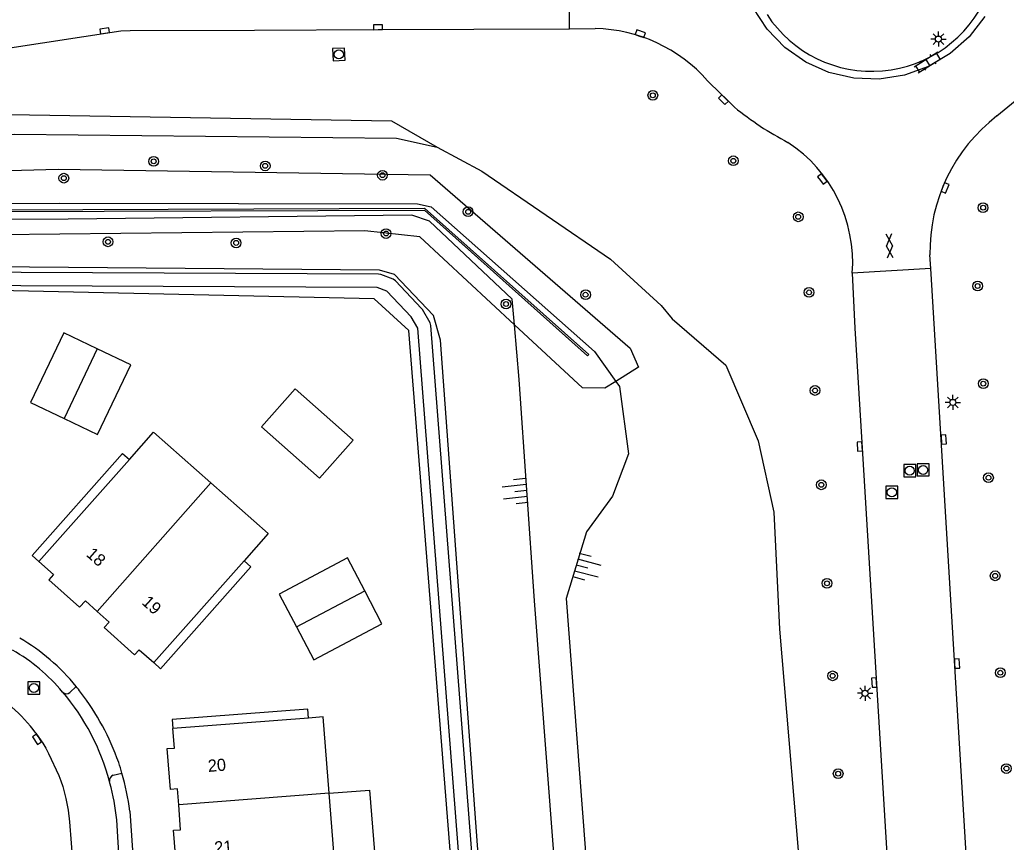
# Model space of a CAD drawing. Extents: x 124000 to 128010, y 398999 to 403000.
# Drawn here: x 126484.8 to 126565.9, y 400359.3 to 400427 of the extents above; entities that cross this region are included whole.
import ezdxf

# ---------------------------------------------------------------- set-up
doc = ezdxf.new("R2010")
doc.units = 0
for name, color, linetype in [('gg-afsc-erfafscheiding', 7, 'Continuous'), ('gg-afsc-geluidsscherm', 7, 'Continuous'), ('gg-anno-huisnummerreeks BGT', 7, 'Continuous'), ('gg-bbg-bijgebouw', 7, 'Continuous'), ('gg-bbg-gedigitaliseerde bijgebouw', 7, 'Continuous'), ('gg-bbg-hoofdgebouw', 7, 'Continuous'), ('gg-bbg-luifel en loopbrug', 7, 'Continuous'), ('gg-bbg-onder overbouw', 7, 'Continuous'), ('gg-bbg-pand overbouw', 7, 'Continuous'), ('gg-bbg-tussenscheiding', 7, 'Continuous'), ('gg-knt-BGT kruinlijn', 7, 'Continuous'), ('gg-knt-bovenkant onderkant talud', 7, 'Continuous'), ('gg-knt-verharding', 7, 'Continuous'), ('gg-knt-verharding nz', 7, 'Continuous'), ('gg-kntw-bovenkant insteek waterloop', 7, 'Continuous'), ('gg-kntw-greppel-droge sloot', 7, 'Continuous'), ('gt-grn-groengrens', 7, 'Continuous'), ('gt-grn-weggrens', 7, 'Continuous'), ('gt-symb-boom', 7, 'Continuous'), ('gt-symb-gesloten verharding', 7, 'Continuous'), ('gt-symb-klinker verharding', 7, 'Continuous'), ('gt-symb-kolk', 7, 'Continuous'), ('gt-symb-lichtmast', 7, 'Continuous'), ('gt-symb-rioolschacht', 7, 'Continuous'), ('gt-symb-talud symbool', 7, 'Continuous')]:
    doc.layers.add(name, color=color, linetype=linetype)

# ---------------------------------------------------------------- blocks, each defined once
blk = doc.blocks.new('gt0-BOOM')
at = {"layer": 'gt-symb-boom'}
for radius in [0.4, 0.2]:
    blk.add_circle((0, 0), radius, dxfattribs=at)
blk = doc.blocks.new('gt0-KOLK')
at = {"layer": 'gt-symb-kolk'}
blk.add_lwpolyline([(0, 0), (0.375, 0), (0.375, 0.4), (-0.375, 0.4), (-0.375, 0), (0, 0)], dxfattribs=at)
blk = doc.blocks.new('gt0-RS')
at = {"layer": 'gt-symb-rioolschacht'}
blk.add_lwpolyline([(-0.5, -0.5), (0.5, -0.5), (0.5, 0.5), (-0.5, 0.5)], close=True, dxfattribs=at)
blk.add_circle((0, 0), 0.375, dxfattribs=at)
blk = doc.blocks.new('gt0-KL1')
at = {"layer": 'gt-symb-klinker verharding'}
for p, q in [((-1.15, 0.3), (1.15, 0.3)), ((-1, -0.3), (-1, 0.3)), ((-0.5, 0.3), (-0.5, 0.45)), ((0, -0.3), (0, 0.3)), ((0.5, 0.3), (0.5, 0.45)), ((1, -0.3), (1, 0.3)), ((-1.15, -0.3), (1.15, -0.3)), ((-0.5, -0.45), (-0.5, -0.3)), ((0.5, -0.45), (0.5, -0.3))]:
    blk.add_line(p, q, dxfattribs=at)
blk = doc.blocks.new('gt0-LMAST')
at = {"layer": 'gt-symb-lichtmast'}
for p, q in [((-0.182, 0.173), (-0.447, 0.438)), ((-0.005, 0.246), (-0.005, 0.621)), ((0.172, 0.173), (0.437, 0.438)), ((-0.255, -0.004), (-0.63, -0.004)), ((-0.182, -0.181), (-0.447, -0.446)), ((-0.005, -0.254), (-0.005, -0.629)), ((0.437, -0.446), (0.172, -0.181)), ((0.245, -0.004), (0.62, -0.004))]:
    blk.add_line(p, q, dxfattribs=at)
blk.add_circle((-0.005, -0.004), 0.25, dxfattribs=at)
blk = doc.blocks.new('gt0-TALUD_1')
at = {"layer": 'gt-symb-talud symbool'}
for p, q in [((-1, -1), (-1, 0)), ((-0.5, -2), (-0.5, 0)), ((0, -1), (0, 0)), ((0.5, -2), (0.5, 0)), ((1, -1), (1, 0))]:
    blk.add_line(p, q, dxfattribs=at)
blk = doc.blocks.new('gt0-GESVH1')
at = {"layer": 'gt-symb-gesloten verharding'}
for p, q in [((-0.992, -0.261), (0.008, 0.239)), ((0.008, -0.261), (-0.992, 0.239)), ((0.008, 0.239), (1.008, -0.261)), ((1.008, 0.239), (0.008, -0.261))]:
    blk.add_line(p, q, dxfattribs=at)

msp = doc.modelspace()

# ---------------------------------------------------------------- linework, layer by layer
at = {"layer": 'gg-afsc-erfafscheiding'}
msp.add_lwpolyline([(126520.563, 400354.18), (126516.816, 400401.427), (126513.962, 400404.028), (126473.126, 400404.941), (126429.762, 400404.694), (126429.665, 400379.984), (126427.9, 400329.942)], dxfattribs=at)
at = {"layer": 'gg-afsc-geluidsscherm'}
for points in [[(126433.522, 399396.193), (126294.266, 399417.89), (126294.312, 399418.568), (126384.69, 400018.495), (126392.393, 400081.874), (126401.389, 400173.179), (126405.812, 400237.067), (126415.183, 400254.387), (126416.933, 400270.191), (126421.505, 400378.061), (126422.448, 400394.046), (126423.962, 400411.149), (126518.093, 400411.476), (126531.613, 400399.449), (126531.513, 400399.337)], [(126433.522, 399396.193), (126433.545, 399396.341), (126294.438, 399418.015), (126294.46, 399418.546), (126384.838, 400018.472), (126392.542, 400081.856), (126401.538, 400173.164), (126405.962, 400237.057), (126415.315, 400254.315), (126417.082, 400270.175), (126421.655, 400378.055), (126422.598, 400394.037), (126424.098, 400410.986), (126518.093, 400411.326), (126531.513, 400399.337)]]:
    msp.add_lwpolyline(points, dxfattribs=at)
at = {"layer": 'gg-bbg-bijgebouw'}
for p, q in [((126488.452, 400394.189), (126491.215, 400392.868)), ((126507.574, 400377.035), (126509.003, 400374.337))]:
    msp.add_line(p, q, dxfattribs=at)
for points in [[(126491.187, 400399.908), (126488.422, 400401.226), (126485.689, 400395.51), (126488.452, 400394.189)], [(126491.215, 400392.868), (126493.951, 400398.59), (126491.187, 400399.908)], [(126513.176, 400380.004), (126511.756, 400382.707), (126506.144, 400379.733), (126507.574, 400377.035)], [(126509.003, 400374.337), (126514.595, 400377.3), (126513.176, 400380.004)]]:
    msp.add_lwpolyline(points, dxfattribs=at)
at = {"layer": 'gg-bbg-gedigitaliseerde bijgebouw'}
msp.add_lwpolyline([(126504.7, 400393.482), (126509.465, 400389.27), (126512.228, 400392.397), (126507.463, 400396.609), (126504.7, 400393.482)], dxfattribs=at)
at = {"layer": 'gg-bbg-hoofdgebouw'}
for p, q in [((126509.757, 400369.624), (126508.561, 400369.531)), ((126510.253, 400363.349), (126509.757, 400369.624)), ((126510.733, 400357.26), (126510.253, 400363.349))]:
    msp.add_line(p, q, dxfattribs=at)
for points in [[(126493.828, 400390.808), (126495.817, 400393.054), (126500.528, 400388.891)], [(126500.528, 400388.891), (126505.239, 400384.728), (126503.251, 400382.481)], [(126486.39, 400382.411), (126487.595, 400381.343), (126487.204, 400380.902), (126489.734, 400378.661), (126490.216, 400379.19), (126491.183, 400378.31)], [(126491.183, 400378.31), (126492.149, 400377.429), (126491.752, 400376.993), (126494.244, 400374.724), (126494.631, 400375.149), (126495.828, 400374.093)], [(126497.88, 400362.391), (126497.778, 400363.71), (126497.199, 400363.663), (126496.932, 400367.016), (126497.527, 400367.063), (126497.397, 400368.668)], [(126498.38, 400356.125), (126498.313, 400356.99), (126497.725, 400356.944), (126497.465, 400360.304), (126498.038, 400360.349), (126497.88, 400362.391)]]:
    msp.add_lwpolyline(points, dxfattribs=at)
at = {"layer": 'gg-bbg-luifel en loopbrug'}
msp.add_lwpolyline([(126510.253, 400363.349), (126513.581, 400363.611), (126514.061, 400357.523), (126510.733, 400357.26)], dxfattribs=at)
at = {"layer": 'gg-bbg-onder overbouw'}
for p, q in [((126493.828, 400390.808), (126486.39, 400382.411)), ((126495.828, 400374.093), (126503.251, 400382.481)), ((126508.561, 400369.531), (126497.397, 400368.668))]:
    msp.add_line(p, q, dxfattribs=at)
at = {"layer": 'gg-bbg-pand overbouw'}
for points in [[(126486.39, 400382.411), (126485.829, 400382.908), (126493.267, 400391.305), (126493.828, 400390.808)], [(126503.251, 400382.481), (126503.813, 400381.984), (126496.39, 400373.596), (126495.828, 400374.093)], [(126508.561, 400369.531), (126508.503, 400370.279), (126497.339, 400369.416), (126497.397, 400368.668)]]:
    msp.add_lwpolyline(points, dxfattribs=at)
at = {"layer": 'gg-bbg-tussenscheiding'}
for p, q in [((126491.187, 400399.908), (126488.452, 400394.189)), ((126491.183, 400378.31), (126500.528, 400388.891)), ((126507.574, 400377.035), (126513.176, 400380.004)), ((126510.253, 400363.349), (126497.88, 400362.391))]:
    msp.add_line(p, q, dxfattribs=at)
at = {"layer": 'gg-knt-BGT kruinlijn'}
for points in [[(126405.836, 400239.447), (126414.282, 400253.534), (126415.003, 400255.263), (126416.423, 400270.138), (126421.104, 400378.344), (126422.102, 400394.169), (126423.445, 400411.269), (126424.191, 400411.65), (126453.114, 400411.782), (126488.073, 400411.891), (126517.532, 400411.853), (126518.645, 400411.588), (126532.074, 400399.689)], [(126525.313, 400404.006), (126518.497, 400410.408), (126517.042, 400410.913), (126488.792, 400410.592), (126429.351, 400410.525), (126426.673, 400410.107), (126424.83, 400409.017), (126424.303, 400406.297), (126423.871, 400403.143), (126421.978, 400373.372), (126421.222, 400344.553), (126417.595, 400270.1), (126415.936, 400253.906), (126415.018, 400252.31), (126407.142, 400238.189), (126406.305, 400236.36), (126405.997, 400230.826), (126401.252, 400165.313)]]:
    msp.add_lwpolyline(points, dxfattribs=at)
at = {"layer": 'gg-knt-bovenkant onderkant talud'}
for p, q in [((126525.5, 400401.875), (126525.313, 400404.006)), ((126532.074, 400399.689), (126533.833, 400397.234))]:
    msp.add_line(p, q, dxfattribs=at)
for points in [[(126519.138, 400416.501), (126522.815, 400414.535), (126533.386, 400407.285), (126537.56, 400403.478), (126538.476, 400402.376)], [(126522.628, 400356.817), (126519.424, 400400.628), (126518.844, 400402.645), (126515.639, 400406.03), (126514.383, 400406.385), (126472.82, 400406.735), (126429.706, 400406.523), (126428.24, 400406.103), (126427.977, 400405.008), (126427.908, 400396.375), (126428.153, 400388.585), (126428.192, 400379.199), (126427.633, 400358.159)], [(126530.427, 400221.911), (126531.183, 400224.771), (126534.314, 400259.764), (126535.126, 400268.365), (126532.263, 400312.239), (126527.141, 400379.173), (126525.893, 400397.399), (126525.5, 400401.875)], [(126538.476, 400402.376), (126542.865, 400398.558), (126545.529, 400392.345), (126546.829, 400386.486), (126547.29, 400376.847), (126553.127, 400307.564), (126553.679, 400288.634), (126554.811, 400258.937), (126553.961, 400239.93), (126548.251, 400218.303)], [(126533.833, 400397.234), (126534.144, 400396.8), (126534.872, 400391.276), (126533.557, 400387.795), (126531.407, 400384.853), (126529.733, 400379.373), (126534.856, 400312.423), (126537.728, 400268.424), (126536.892, 400259.405), (126533.773, 400224.539), (126532.723, 400220.019)]]:
    msp.add_lwpolyline(points, dxfattribs=at)
at = {"layer": 'gg-knt-verharding'}
for p, q in [((126530.019, 400426.253), (126532.125, 400426.264)), ((126541.375, 400421.958), (126543.593, 400419.797)), ((126565.176, 400419.072), (126567.271, 400420.809)), ((126559.732, 400406.535), (126559.665, 400407.639)), ((126567.829, 400272.476), (126559.732, 400406.535)), ((126554.064, 400392.194), (126558.429, 400320.273)), ((126488.922, 400371.634), (126489.444, 400372.137)), ((126492.486, 400364.835), (126493.214, 400365.007)), ((126492.228, 400364.187), (126492.193, 400364.309)), ((126493.865, 400361.876), (126494.268, 400355.931)), ((126493.075, 400356.208), (126492.787, 400361.165))]:
    msp.add_line(p, q, dxfattribs=at)
for points in [[(126564.173, 400427.255), (126562.899, 400425.593), (126561.333, 400424.202), (126559.532, 400423.133), (126557.56, 400422.426), (126555.491, 400422.105), (126553.399, 400422.182), (126551.358, 400422.655), (126549.445, 400423.507), (126547.727, 400424.706), (126546.269, 400426.209), (126545.121, 400427.962)], [(126483.649, 400424.633), (126493.112, 400426.07), (126493.898, 400426.108), (126504.123, 400426.141)], [(126504.123, 400426.141), (126514.277, 400426.173), (126530.019, 400426.253)], [(126553.275, 400406.145), (126553.489, 400401.614), (126554.064, 400392.194)], [(126486.141, 400368.299), (126486.697, 400367.463), (126486.943, 400367.05), (126487.165, 400366.619), (126488.014, 400364.807), (126488.2, 400364.357), (126488.34, 400363.897), (126488.595, 400362.924), (126488.778, 400361.962), (126488.905, 400360.994), (126489.18, 400357.491), (126489.808, 400348.222)]]:
    msp.add_lwpolyline(points, dxfattribs=at)
for centre, radius, start, end in [((126554.882, 400433.037), 10.294, 213.15322, 336.66421), ((126531.899, 400413.691), 12.575, 41.10304, 88.97173), ((126559.902, 400439.681), 25.717, 230.6406, 242.37812), ((126573.74, 400407.899), 14.077, 127.46997, 181.05951), ((126541.506, 400407.026), 11.802, 355.71696, 56.73747), ((126476.108, 400361.276), 17.199, 39.16022, 59.61684), ((126476.84, 400362.095), 14.963, 39.82393, 60.46642), ((126476.639, 400361.677), 16.534, 37.15478, 39.24504), ((126488.65, 400371.959), 0.424, 221.46275, 310.00723), ((126472.92, 400358.782), 21.247, 19.5023, 37.31976), ((126475.549, 400360.424), 13.199, 36.62997, 49.27026), ((126472.141, 400359.024), 21.906, 15.85042, 18.22512), ((126492.662, 400364.392), 0.477, 111.71701, 190.04438), ((126471.86, 400358.934), 22.2, 7.61534, 15.87592), ((126472.173, 400358.915), 20.737, 6.23026, 14.72961)]:
    msp.add_arc(centre, radius, start, end, dxfattribs=at)
at = {"layer": 'gg-knt-verharding nz'}
msp.add_arc((126474.051, 400359.5), 18.768, 14.84764, 40.45709, dxfattribs=at)
at = {"layer": 'gg-kntw-bovenkant insteek waterloop'}
for points in [[(126483.677, 400419.188), (126483.961, 400419.192), (126515.38, 400418.665), (126519.138, 400416.501)], [(126419.633, 400417.624), (126424.397, 400418.518), (126429.876, 400418.281), (126453.435, 400417.325), (126484.387, 400417.588), (126515.795, 400417.234), (126519.138, 400416.501)]]:
    msp.add_lwpolyline(points, dxfattribs=at)
at = {"layer": 'gg-kntw-greppel-droge sloot'}
for points in [[(126522.13, 400356.719), (126518.629, 400401.82), (126518.557, 400402.053), (126517.927, 400403.14), (126517.851, 400403.242), (126515.716, 400405.502), (126515.518, 400405.636), (126514.517, 400406.031), (126514.317, 400406.069), (126473.147, 400406.242), (126429.824, 400406.119), (126428.459, 400404.825), (126428.155, 400396.508), (126428.355, 400388.854), (126428.408, 400379.739), (126427.934, 400358.319)], [(126522.728, 400351.744), (126522.504, 400354.465), (126521.163, 400356.17), (126521.047, 400356.467), (126517.542, 400401.61), (126517.007, 400402.533), (126515, 400404.657), (126514.209, 400404.969), (126473.143, 400405.142), (126430.044, 400405.02), (126429.55, 400404.558), (126429.255, 400396.485), (126429.455, 400388.877), (126429.508, 400379.738), (126428.785, 400358.27), (126427.743, 400333.077), (126427.555, 400332.041), (126427.064, 400331.02), (126426.402, 400329.91)]]:
    msp.add_lwpolyline(points, dxfattribs=at)
at = {"layer": 'gt-grn-groengrens'}
for points in [[(126405.836, 400239.447), (126403.322, 400240.99), (126404.245, 400243.31), (126410.704, 400253.944), (126412.52, 400260.178), (126414.451, 400284.141), (126417.984, 400362.992), (126420.337, 400405.433), (126420.952, 400411.701), (126422.306, 400414.55), (126454.827, 400413.781), (126487.98, 400414.707), (126518.574, 400414.222), (126535.01, 400399.958), (126535.693, 400398.4), (126533.833, 400397.234)], [(126525.5, 400401.875), (126517.701, 400409.117), (126513.198, 400409.629), (126427.886, 400408.701), (126425.635, 400405.554), (126424.936, 400373.129), (126423.696, 400345.301), (126420.64, 400282.786), (126419.948, 400265.917), (126419.122, 400252.975), (126417.884, 400250.036), (126410.168, 400236.517), (126408.092, 400226.551), (126403.811, 400165.532), (126400.164, 400125.487), (126397.663, 400101.049), (126387.319, 400017.303), (126374.902, 399936.458), (126374.058, 399930.683)], [(126533.833, 400397.234), (126532.928, 400396.666), (126531.082, 400396.691), (126525.5, 400401.875)]]:
    msp.add_lwpolyline(points, dxfattribs=at)
at = {"layer": 'gt-grn-weggrens'}
for p, q in [((126530.019, 400426.253), (126530.019, 400430.761)), ((126559.732, 400406.535), (126553.275, 400406.145))]:
    msp.add_line(p, q, dxfattribs=at)

# ---------------------------------------------------------------- block references
at = {"layer": 'gt-symb-boom'}
for p in [(126536.872, 400420.772), (126495.823, 400415.336), (126543.497, 400415.385), (126504.996, 400414.964), (126488.432, 400413.954), (126514.637, 400414.198), (126521.683, 400411.19), (126564.034, 400411.523), (126548.83, 400410.773), (126492.068, 400408.718), (126514.935, 400409.399), (126502.602, 400408.628), (126563.582, 400405.081), (126531.341, 400404.364), (126549.722, 400404.555), (126524.804, 400403.597), (126564.048, 400397.05), (126550.214, 400396.486), (126564.476, 400389.308), (126550.726, 400388.725), (126565.025, 400381.238), (126551.196, 400380.62), (126551.655, 400373.007), (126565.453, 400373.261), (126552.114, 400364.959), (126565.952, 400365.381)]:
    msp.add_blockref('gt0-BOOM', p, dxfattribs=at)
at = {"layer": 'gt-symb-gesloten verharding', "rotation": -86.55950512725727}
msp.add_blockref('gt0-GESVH1', (126556.352, 400408.394), dxfattribs=at)
at = {"layer": 'gt-symb-klinker verharding', "rotation": 31.926455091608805}
msp.add_blockref('gt0-KL1', (126559.504, 400423.473), dxfattribs=at)
at = {"layer": 'gt-symb-kolk'}
for p, rotation in [((126491.819, 400425.88), 8.680850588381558), ((126514.277, 400426.173), 0.17188682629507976), ((126535.787, 400425.65), -18.00007459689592), ((126542.816, 400420.554), 135.729326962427), ((126550.655, 400413.76), -52.190347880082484), ((126560.718, 400413.23), -112.58900388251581), ((126554.094, 400391.881), 93.55488866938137), ((126561.001, 400392.459), 93.55488866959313), ((126561.695, 400374.001), -86.61671238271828), ((126555.275, 400372.461), 93.49769526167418), ((126486.401, 400367.899), 123.02082273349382)]:
    msp.add_blockref('gt0-KOLK', p, dxfattribs=dict(at, rotation=rotation))
at = {"layer": 'gt-symb-lichtmast'}
for p in [(126560.365, 400425.405), (126561.549, 400395.51), (126554.333, 400371.575)]:
    msp.add_blockref('gt0-LMAST', p, dxfattribs=at)
at = {"layer": 'gt-symb-rioolschacht', "rotation": 2.521907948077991}
msp.add_blockref('gt0-RS', (126511.048, 400424.134), dxfattribs=at)
at = {"layer": 'gt-symb-rioolschacht'}
for p in [(126559.1, 400389.951), (126558.002, 400389.885), (126556.527, 400388.112), (126485.97, 400372.008)]:
    msp.add_blockref('gt0-RS', p, dxfattribs=at)
at = {"layer": 'gt-symb-talud symbool'}
for p, xscale, yscale, rotation in [((126526.517, 400388.286), 0.9996359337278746, 0.9996359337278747, -83.91299166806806), ((126530.57, 400382.113), 1.000312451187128, 1.0003124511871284, 75.17189147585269)]:
    msp.add_blockref('gt0-TALUD_1', p, dxfattribs=dict(at, xscale=xscale, yscale=yscale, rotation=rotation))

# ---------------------------------------------------------------- texts
at = {"layer": 'gg-anno-huisnummerreeks BGT'}
for s, rotation, p in [('18', 318.5, (126490.207, 400382.917)), ('19', 317.7, (126494.779, 400378.969)), ('20', 4.6, (126500.319, 400365.097)), ('21', 4.4, (126500.847, 400358.374))]:
    msp.add_text(s, height=1, rotation=rotation, dxfattribs=at).set_placement(p)

doc.saveas('drawing.dxf')
